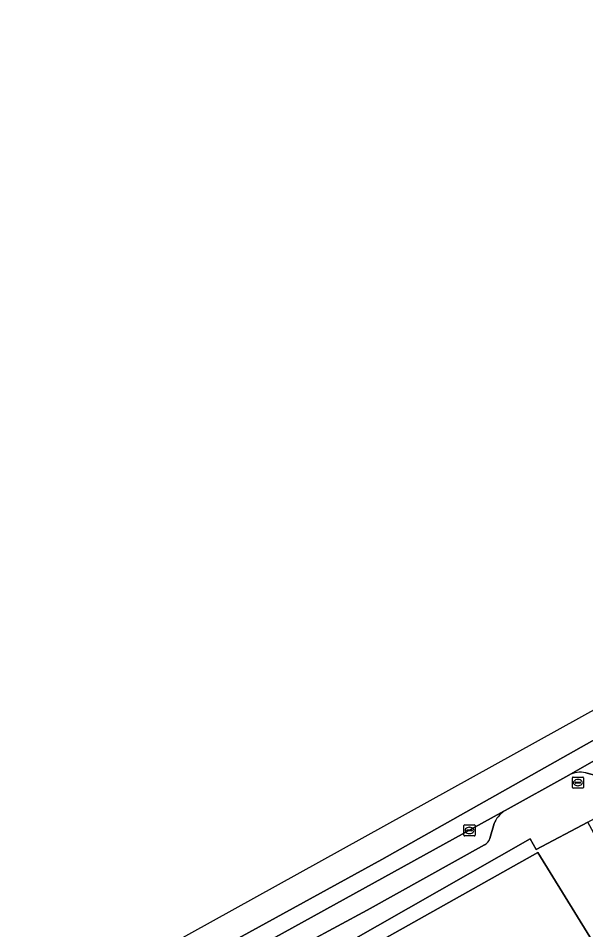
# Model space of a CAD drawing. Extents: x 159817 to 160765, y 380688 to 381638.
# Drawn here: x 159824.6 to 159875.5, y 381436.1 to 381517.9 of the extents above; entities that cross this region are included whole.
import ezdxf

# ---------------------------------------------------------------- set-up
doc = ezdxf.new("R2010")
doc.units = 0
for name, color, linetype in [('IMGEO_Brandkraan', 7, 'Continuous'), ('IMGEO_Erf', 7, 'Continuous'), ('IMGEO_Kolk', 7, 'Continuous'), ('IMGEO_Pand', 7, 'Continuous'), ('IMGEO_Parkeervlak_open', 7, 'Continuous'), ('IMGEO_Rijbaan_lokaal_gesloten', 7, 'Continuous'), ('IMGEO_Rijbaan_lokaal_open', 7, 'Continuous'), ('IMGEO_Voetpad_open', 7, 'Continuous')]:
    doc.layers.add(name, color=color, linetype=linetype)

msp = doc.modelspace()

# ---------------------------------------------------------------- linework, layer by layer
at = {"layer": 'IMGEO_Brandkraan'}
for p, q in [((159874.34, 381448.869), (159874.34, 381449.721)), ((159874.415, 381449.795), (159875.267, 381449.795)), ((159875.341, 381449.721), (159875.341, 381448.869)), ((159874.599, 381449.289), (159874.599, 381449.301)), ((159875.037, 381449.252), (159874.639, 381449.252)), ((159874.642, 381449.338), (159875.04, 381449.338)), ((159874.851, 381449.015), (159874.826, 381449.015)), ((159874.828, 381449.575), (159874.853, 381449.575)), ((159875.083, 381449.301), (159875.083, 381449.289)), ((159875.267, 381448.795), (159874.415, 381448.795))]:
    msp.add_line(p, q, dxfattribs=at)
for points in [[(159874.34, 381448.869), (159874.34, 381449.721)], [(159874.415, 381449.795), (159875.267, 381449.795)], [(159875.341, 381449.721), (159875.341, 381448.869)], [(159875.267, 381448.795), (159874.415, 381448.795)]]:
    msp.add_lwpolyline(points, dxfattribs=at)
for centre, radius, start, end in [((159874.417, 381449.719), 0.0765, 91.55205, 178.44795), ((159874.417, 381449.719), 0.0765, 91.55205, 178.44795), ((159875.265, 381449.719), 0.0765, 1.55205, 88.44795), ((159875.265, 381449.719), 0.0765, 1.55205, 88.44795), ((159874.417, 381448.871), 0.0765, 181.55205, 268.44795), ((159874.417, 381448.871), 0.0765, 181.55205, 268.44795), ((159874.639, 381449.298), 0.0403, 85.87752, 175.75265), ((159874.636, 381449.288), 0.0366, 178.93798, 274.71019), ((159875.04, 381449.295), 0.043, 264.86636, 352.45326), ((159875.044, 381449.3), 0.0386, 1.73085, 96.63898), ((159875.265, 381448.871), 0.0765, 271.55205, 358.44795), ((159875.265, 381448.871), 0.0765, 271.55205, 358.44795)]:
    msp.add_arc(centre, radius, start, end, dxfattribs=at)
for centre, major_axis, ratio, start_param, end_param in [((159874.827, 381449.295), (-0.387, 0.002), 0.722429, 4.712389, 7.853982), ((159874.852, 381449.295), (-0.39, 0.002), 0.717154, 1.570796, 4.712389)]:
    msp.add_ellipse(centre, major_axis=major_axis, ratio=ratio, start_param=start_param, end_param=end_param, dxfattribs=at)
at = {"layer": 'IMGEO_Erf'}
for points in [[(159888.044, 381428.191), (159880.12, 381438.814), (159879.651, 381438.557), (159878.123, 381441.346), (159875.721, 381445.731), (159871.093, 381443.281), (159870.548, 381444.237), (159851.506, 381433.392)], [(159852.13, 381432.298), (159871.226, 381443.029), (159882.774, 381424.291)]]:
    msp.add_lwpolyline(points, dxfattribs=at)
at = {"layer": 'IMGEO_Kolk'}
for p, q in [((159864.611, 381444.58), (159864.611, 381445.432)), ((159864.686, 381445.506), (159865.538, 381445.506)), ((159864.87, 381445), (159864.87, 381445.012)), ((159865.308, 381444.963), (159864.91, 381444.963)), ((159864.913, 381445.049), (159865.311, 381445.049)), ((159865.122, 381444.726), (159865.097, 381444.726)), ((159865.099, 381445.286), (159865.124, 381445.286)), ((159865.354, 381445.012), (159865.354, 381445)), ((159865.612, 381445.432), (159865.612, 381444.58)), ((159865.538, 381444.506), (159864.686, 381444.506))]:
    msp.add_line(p, q, dxfattribs=at)
for points in [[(159864.611, 381444.58), (159864.611, 381445.432)], [(159864.686, 381445.506), (159865.538, 381445.506)], [(159865.612, 381445.432), (159865.612, 381444.58)], [(159865.538, 381444.506), (159864.686, 381444.506)]]:
    msp.add_lwpolyline(points, dxfattribs=at)
for centre, radius, start, end in [((159864.688, 381445.43), 0.0765, 91.55205, 178.44795), ((159864.688, 381445.43), 0.0765, 91.55205, 178.44795), ((159864.91, 381445.009), 0.0403, 85.87752, 175.75265), ((159864.907, 381444.999), 0.0366, 178.93798, 274.71019), ((159865.311, 381445.006), 0.043, 264.86636, 352.45326), ((159865.315, 381445.011), 0.0386, 1.73085, 96.63898), ((159865.536, 381445.43), 0.0765, 1.55205, 88.44795), ((159865.536, 381445.43), 0.0765, 1.55205, 88.44795), ((159864.688, 381444.582), 0.0765, 181.55205, 268.44795), ((159864.688, 381444.582), 0.0765, 181.55205, 268.44795), ((159865.536, 381444.582), 0.0765, 271.55205, 358.44795), ((159865.536, 381444.582), 0.0765, 271.55205, 358.44795)]:
    msp.add_arc(centre, radius, start, end, dxfattribs=at)
for centre, major_axis, ratio, start_param, end_param in [((159865.098, 381445.006), (-0.387, 0.002), 0.722429, 4.712389, 7.853982), ((159865.123, 381445.006), (-0.39, 0.002), 0.717154, 1.570796, 4.712389)]:
    msp.add_ellipse(centre, major_axis=major_axis, ratio=ratio, start_param=start_param, end_param=end_param, dxfattribs=at)
at = {"layer": 'IMGEO_Pand'}
msp.add_lwpolyline([(159852.13, 381432.298), (159846.727, 381429.262), (159857.517, 381410.099), (159882.774, 381424.291), (159871.226, 381443.029)], close=True, dxfattribs=at)
at = {"layer": 'IMGEO_Parkeervlak_open'}
for points in [[(159902.312, 381466.385), (159897.484, 381463.543), (159892.858, 381460.807), (159882.894, 381455.01), (159877.954, 381452.196), (159874.01, 381449.972)], [(159875.542, 381450.165), (159877, 381449.775)], [(159868.202, 381446.726), (159827.8, 381424.443)], [(159866.938, 381444.286), (159867.316, 381445.611)], [(159831.295, 381424.311), (159837.434, 381427.698), (159842.73, 381430.591), (159850.606, 381434.963), (159855.913, 381437.849), (159866.441, 381443.7)]]:
    msp.add_lwpolyline(points, dxfattribs=at)
for centre, radius, start, end in [((159875.036, 381448.003), 2.22, 76.83315, 117.52734), ((159869.598, 381444.707), 2.454, 124.6625, 158.39487), ((159865.959, 381444.613), 1.033, 297.85381, 341.54211)]:
    msp.add_arc(centre, radius, start, end, dxfattribs=at)
at = {"layer": 'IMGEO_Rijbaan_lokaal_gesloten'}
msp.add_lwpolyline([(159824.612, 381427.213), (159825.741, 381425.114), (159830.92, 381427.938), (159857.238, 381442.392), (159881.509, 381456.068), (159898.004, 381465.69), (159907.745, 381471.382), (159914.294, 381475.19), (159926.777, 381482.151), (159943.271, 381491.16), (159954.568, 381497.138), (159968.238, 381504.058), (159981.458, 381511.387), (159987.706, 381515.056), (159986.055, 381517.88), (159931.265, 381486.272)], close=True, dxfattribs=at)
at = {"layer": 'IMGEO_Rijbaan_lokaal_open'}
for points in [[(159943.271, 381491.16), (159926.777, 381482.151), (159914.294, 381475.19), (159907.745, 381471.382), (159898.004, 381465.69), (159881.509, 381456.068), (159857.238, 381442.392), (159830.92, 381427.938)], [(159827.8, 381424.443), (159868.202, 381446.726), (159868.305, 381446.783), (159874.01, 381449.972), (159877.954, 381452.196), (159882.894, 381455.01), (159892.858, 381460.807), (159897.484, 381463.543), (159902.312, 381466.385), (159908.426, 381469.932), (159921.431, 381477.348), (159928.594, 381481.394), (159931.412, 381482.953), (159933.344, 381483.936), (159934.089, 381484.332), (159942.338, 381488.805)]]:
    msp.add_lwpolyline(points, dxfattribs=at)
at = {"layer": 'IMGEO_Voetpad_open'}
for points in [[(159851.506, 381433.392), (159870.548, 381444.237), (159871.093, 381443.281), (159875.721, 381445.731), (159881.217, 381448.776), (159886.749, 381451.841), (159892.143, 381454.829), (159891.539, 381456.059), (159897.371, 381459.323), (159903.194, 381462.581), (159904.083, 381463.121), (159903.718, 381463.775), (159909.236, 381466.893), (159914.526, 381469.882), (159919.814, 381472.869), (159925.038, 381475.821), (159925.993, 381476.211), (159931.762, 381479.45), (159937.151, 381482.476)], [(159874.01, 381449.972), (159868.305, 381446.783), (159868.202, 381446.726)], [(159877, 381449.775), (159875.542, 381450.165)], [(159867.316, 381445.611), (159866.938, 381444.286)], [(159866.441, 381443.7), (159855.913, 381437.849), (159850.606, 381434.963), (159842.73, 381430.591), (159837.434, 381427.698), (159831.295, 381424.311)]]:
    msp.add_lwpolyline(points, dxfattribs=at)
for centre, radius, start, end in [((159875.036, 381448.003), 2.22, 76.83315, 117.52734), ((159869.598, 381444.707), 2.454, 124.6625, 158.39487), ((159865.959, 381444.613), 1.033, 297.85381, 341.54211)]:
    msp.add_arc(centre, radius, start, end, dxfattribs=at)

doc.saveas('drawing.dxf')
